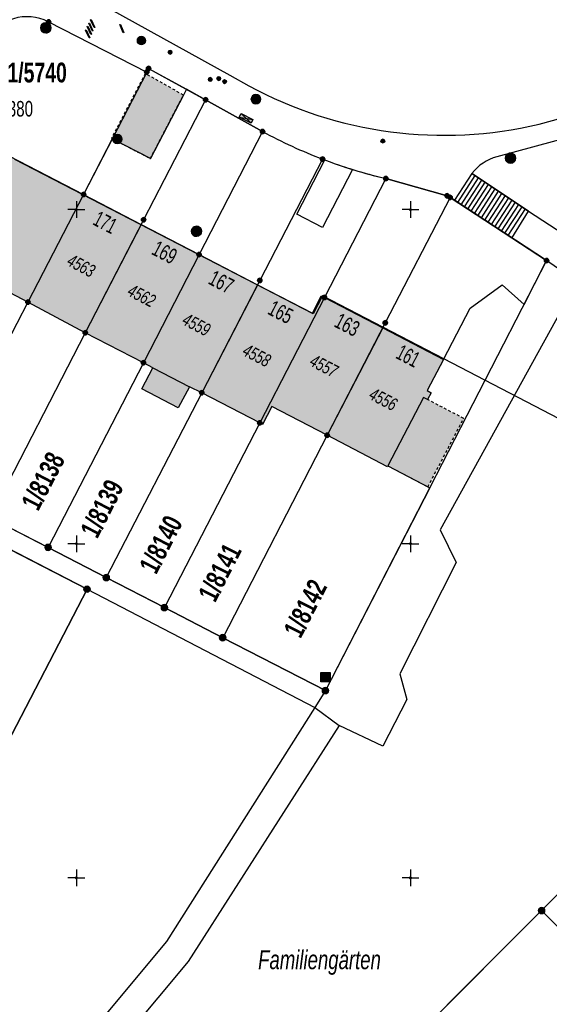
# Model space of a CAD drawing. Header units: metres. Extents: x 2695560 to 2696939, y 1260491 to 1262050.
# Tile 688 of 1005: x 2696347 to 2696386, y 1260640 to 1260714. Entities that reach past the tile are written whole.
import ezdxf

# ---------------------------------------------------------------- set-up
doc = ezdxf.new("R2010")
doc.units = ezdxf.units.M
doc.linetypes.add('AUSGEZOGEN', pattern=[0])
doc.linetypes.add('VERDECKT2_S2', pattern=[0.36, 0.2, -0.16])
for name, color, linetype in [('XR$1$AV_Flächen (EO)', 7, 'AUSGEZOGEN'), ('XR$1$AV_Gebäudeflächen (BB)', 7, 'AUSGEZOGEN'), ('XR$1$AV_Gebäudeflächen (EO)', 7, 'AUSGEZOGEN'), ('XR$1$AV_Grenzpunkte', 7, 'AUSGEZOGEN'), ('XR$1$AV_Grundstück-Nr.', 7, 'AUSGEZOGEN'), ('XR$1$AV_Haus-Nr.', 7, 'AUSGEZOGEN'), ('XR$1$AV_Höhenfixpunkt-Nr.', 7, 'AUSGEZOGEN'), ('XR$1$AV_Koordinatennetzpunkte', 7, 'AUSGEZOGEN'), ('XR$1$AV_Linien (BB)', 7, 'AUSGEZOGEN'), ('XR$1$AV_Linien (EO)', 7, 'AUSGEZOGEN'), ('XR$1$AV_Objektnamen (BB)', 7, 'AUSGEZOGEN'), ('XR$1$AV_Versicherung-Nr.', 7, 'AUSGEZOGEN'), ('XR$1$AW_LK_Schachtdeckel', 24, 'AUSGEZOGEN'), ('XR$1$EW_LK_Bauwerk', 1, 'AUSGEZOGEN'), ('XR$1$EW_LK_Bauwerk_FL_Linie_Punkt', 1, 'AUSGEZOGEN'), ('XR$1$EW_LK_Knoten', 1, 'AUSGEZOGEN'), ('XR$1$GA_LK_Rohrleitungsteil', 32, 'AUSGEZOGEN'), ('XR$1$Liegenschaftsgrenzen', 7, 'AUSGEZOGEN'), ('XR$1$PFAV', 255, 'AUSGEZOGEN'), ('XR$1$PFAW', 255, 'AUSGEZOGEN'), ('XR$1$PFEW', 255, 'AUSGEZOGEN'), ('XR$1$PFWFM', 255, 'AUSGEZOGEN'), ('XR$1$RAEW', 8, 'AUSGEZOGEN'), ('XR$1$RP_Abstandslinie', 7, 'AUSGEZOGEN'), ('XR$1$TV_LK_KNOTEN', 92, 'AUSGEZOGEN'), ('XR$1$WA_LK_Rohrleitungsteil', 171, 'AUSGEZOGEN')]:
    doc.layers.add(name, color=color, linetype=linetype)
doc.styles.add('ARIAL', font='arial.ttf')

# ---------------------------------------------------------------- blocks, each defined once
blk = doc.blocks.new('COMPLEXOBJECT_66')
at = {"layer": 'XR$1$AV_Linien (BB)', "color": 7, "linetype": 'AUSGEZOGEN', "transparency": 33554687}
blk.add_line((6399.518, 10708.889), (6381.463, 10703.948), dxfattribs=at)
blk.add_arc((6382.405, 10700.505), 3.57, 105.30401, 141.84896, dxfattribs=at)
blk = doc.blocks.new('COMPLEXOBJECT_168')
at = {"layer": 'XR$1$AV_Linien (BB)', "color": 7, "linetype": 'AUSGEZOGEN', "transparency": 33554687}
blk.add_line((6384.622, 10706.388), (6470.406, 10729.891), dxfattribs=at)
blk.add_lwpolyline([(6346.363, 10718.439), (6361.475, 10710.069), (6362.913, 10709.252)], dxfattribs=at)
blk.add_arc((6377.52, 10736.261), 30.705, 241.59506, 283.37404, dxfattribs=at)
blk = doc.blocks.new('COMPLEXOBJECT_169')
at = {"layer": 'XR$1$AV_Linien (BB)', "color": 7, "linetype": 'AUSGEZOGEN', "transparency": 33554687}
blk.add_line((6394.342, 10704.65), (6399.821, 10708.033), dxfattribs=at)
blk.add_lwpolyline([(6379.598, 10702.71), (6383.836, 10699.889), (6386.982, 10697.829)], dxfattribs=at)
for centre, radius, start, end in [((6399.533, 10708.413), 0.477, 307.20207, 91.783), ((6411.607, 10678.639), 31.22, 123.57514, 142.0715)]:
    blk.add_arc(centre, radius, start, end, dxfattribs=at)
blk = doc.blocks.new('COMPLEXOBJECT_170')
at = {"layer": 'XR$1$AV_Linien (BB)', "color": 7, "linetype": 'AUSGEZOGEN', "transparency": 33554687}
blk.add_lwpolyline([(6378.292, 10700.693), (6377.96, 10700.91), (6377.74, 10701.04), (6373.16, 10702.32)], dxfattribs=at)
blk.add_arc((6382.01, 10739.574), 38.291, 252.7785, 256.6372, dxfattribs=at)
blk = doc.blocks.new('COMPLEXOBJECT_180')
at = {"layer": 'XR$1$AV_Linien (BB)', "color": 7, "linetype": 'AUSGEZOGEN', "transparency": 33554687}
blk.add_lwpolyline([(6393.65, 10616.84), (6394.33, 10617.53), (6401.68, 10624.86), (6412.78, 10635.96), (6420.13, 10643.31), (6420.349, 10643.529)], dxfattribs=at)
for centre, radius, start, end in [((6604.06, 10405.916), 297.928, 134.92999, 137.16341), ((6602.63, 10407.18), 296.02, 137.15464, 139.22185), ((6595.829, 10413.897), 286.484, 139.35089, 140.54753), ((6604.593, 10405.146), 298.814, 140.31956, 142.27299), ((6603.192, 10408.249), 295.811, 142.58245, 145.10392), ((6603.377, 10406.706), 296.848, 144.88011, 145.85829), ((6636.682, 10383.471), 337.454, 145.76684, 146.16943)]:
    blk.add_arc(centre, radius, start, end, dxfattribs=at)
blk = doc.blocks.new('COMPLEXOBJECT_189')
at = {"layer": 'XR$1$AV_Linien (BB)', "color": 7, "linetype": 'AUSGEZOGEN', "transparency": 33554687}
for points in [[(6347.92, 10714.04), (6355.27, 10710.29), (6355.41, 10710.56), (6358.247, 10709.002)], [(6338.77, 10710.53), (6341.45, 10709.15), (6343.27, 10712.6)]]:
    blk.add_lwpolyline(points, dxfattribs=at)
blk.add_arc((6346.318, 10710.984), 3.45, 62.33825, 152.0749, dxfattribs=at)
blk = doc.blocks.new('COMPLEXOBJECT_198')
at = {"layer": 'XR$1$AV_Linien (BB)', "color": 7, "linetype": 'AUSGEZOGEN', "transparency": 33554687}
blk.add_line((6384.559, 10618.979), (6384.82, 10619.24), dxfattribs=at)
blk.add_lwpolyline([(6388.01, 10622.5), (6398.92, 10633.44), (6413.1, 10647.58), (6428.66, 10663.14)], dxfattribs=at)
blk.add_arc((6605.469, 10406.52), 306.49, 135.19546, 136.04813, dxfattribs=at)
blk = doc.blocks.new('COMPLEXOBJECT_258')
at = {"layer": 'XR$1$AV_Linien (BB)', "color": 7, "linetype": 'AUSGEZOGEN', "transparency": 33554687}
blk.add_line((6368.589, 10703.716), (6368.42, 10703.78), dxfattribs=at)
blk.add_lwpolyline([(6363.93, 10705.84), (6359.67, 10708.22), (6358.247, 10709.002)], dxfattribs=at)
blk.add_arc((6381.778, 10738.819), 37.499, 241.57771, 249.13123, dxfattribs=at)
blk = doc.blocks.new('COMPLEXOBJECT_1343')
at = {"layer": 'XR$1$Liegenschaftsgrenzen', "color": 7, "linetype": 'AUSGEZOGEN', "transparency": 33554687}
blk.add_line((6347.92, 10714.04), (6355.27, 10710.29), dxfattribs=at)
blk.add_lwpolyline([(6338.77, 10710.53), (6341.45, 10709.15), (6343.27, 10712.6)], dxfattribs=at)
blk.add_arc((6346.318, 10710.984), 3.45, 62.33825, 152.0749, dxfattribs=at)
blk = doc.blocks.new('BAV15')
at = {"layer": 'XR$1$PFAV', "transparency": 33554687}
blk.add_hatch(color=7, dxfattribs=at).paths.add_polyline_path([(0.5, 0), (0.49, 0.1), (0.46, 0.2), (0.41, 0.29), (0.34, 0.36), (0.26, 0.42), (0.17, 0.47), (0.08, 0.49), (-0.03, 0.5), (-0.13, 0.48), (-0.22, 0.45), (-0.31, 0.4), (-0.38, 0.33), (-0.44, 0.24), (-0.48, 0.15), (-0.5, 0.05), (-0.5, -0.05), (-0.48, -0.15), (-0.44, -0.24), (-0.38, -0.33), (-0.31, -0.4), (-0.22, -0.45), (-0.13, -0.48), (-0.03, -0.5), (0.08, -0.49), (0.17, -0.47), (0.26, -0.42), (0.34, -0.36), (0.41, -0.29), (0.46, -0.2), (0.49, -0.1)])
at = {"color": 7, "transparency": 33554687}
for start, end in [(90, 270), (270, 90)]:
    blk.add_arc((0, 0), 0.5, start, end, dxfattribs=at)
at = {"layer": 'XR$1$PFAV', "transparency": 33554687}
blk.add_circle((0, 0), 0.5, dxfattribs=at)
blk = doc.blocks.new('BAV2041')
at = {"color": 7, "transparency": 33554687}
for p, q in [((-0.05, 0), (-0.5, 0)), ((0, 0.5), (0, 0.05)), ((0.05, 0), (0.5, 0)), ((0, -0.05), (0, -0.5))]:
    blk.add_line(p, q, dxfattribs=at)
blk.add_circle((0, 0), 0.05, dxfattribs=at)
for start, end in [(90, 270), (270, 90)]:
    blk.add_arc((0, 0), 0.05, start, end, dxfattribs=at)
blk = doc.blocks.new('BAW2082')
at = {"layer": 'XR$1$PFAW', "transparency": 33554687}
blk.add_hatch(color=7, dxfattribs=at).paths.add_polyline_path([(0.509, -0.003), (0.499, 0.098), (0.469, 0.194), (0.42, 0.283), (0.354, 0.359), (0.274, 0.421), (0.183, 0.466), (0.085, 0.491), (-0.016, 0.496), (-0.116, 0.481), (-0.211, 0.446), (-0.297, 0.392), (-0.37, 0.323), (-0.428, 0.24), (-0.468, 0.147), (-0.488, 0.047), (-0.488, -0.054), (-0.468, -0.153), (-0.428, -0.246), (-0.37, -0.329), (-0.297, -0.398), (-0.211, -0.452), (-0.116, -0.487), (-0.016, -0.502), (0.085, -0.497), (0.183, -0.472), (0.274, -0.427), (0.354, -0.366), (0.42, -0.289), (0.469, -0.2), (0.499, -0.104)])
at = {"transparency": 33554687}
for start, end in [(91.19481, 268.80519), (268.80519, 91.19481)]:
    blk.add_arc((0.01, 0), 0.5, start, end, dxfattribs=at)
at = {"layer": 'XR$1$PFAW', "transparency": 33554687}
blk.add_circle((0.009, -0.003), 0.5, dxfattribs=at)
blk = doc.blocks.new('BAW2088')
at = {"layer": 'XR$1$PFAW', "transparency": 33554687}
blk.add_hatch(color=253, dxfattribs=at).paths.add_polyline_path([(0.51, 0), (0.5, 0.101), (0.47, 0.197), (0.421, 0.286), (0.355, 0.362), (0.275, 0.424), (0.184, 0.469), (0.086, 0.494), (-0.015, 0.499), (-0.115, 0.484), (-0.21, 0.449), (-0.296, 0.395), (-0.369, 0.326), (-0.427, 0.243), (-0.467, 0.15), (-0.487, 0.051), (-0.487, -0.051), (-0.467, -0.15), (-0.427, -0.243), (-0.369, -0.326), (-0.296, -0.395), (-0.21, -0.449), (-0.115, -0.484), (-0.015, -0.499), (0.086, -0.494), (0.184, -0.469), (0.275, -0.424), (0.355, -0.362), (0.421, -0.286), (0.47, -0.197), (0.5, -0.101)])
at = {"transparency": 33554687}
for start, end in [(91.19481, 268.80519), (268.80519, 91.19481)]:
    blk.add_arc((0.01, 0), 0.5, start, end, dxfattribs=at)
at = {"layer": 'XR$1$PFAW', "transparency": 33554687}
blk.add_circle((0.01, 0), 0.5, dxfattribs=at)
blk = doc.blocks.new('BWA2013')
at = {"true_color": 0x000000, "transparency": 33554687}
blk.add_hatch(color=18, dxfattribs=at).paths.add_polyline_path([(-0.29, -0.41), (0.35, 0.36), (0.29, 0.41), (-0.35, -0.36)])
at = {"transparency": 33554687}
blk.add_lwpolyline([(-0.29, -0.41), (-0.35, -0.36), (0.29, 0.41), (0.35, 0.36), (-0.29, -0.41)], close=True, dxfattribs=at)
blk = doc.blocks.new('BGA2013')
at = {"transparency": 33554687}
blk.add_hatch(color=36, dxfattribs=at).paths.add_polyline_path([(-0.29, -0.41), (0.35, 0.36), (0.29, 0.41), (-0.35, -0.36)])
at = {"color": 32, "transparency": 33554687}
blk.add_lwpolyline([(-0.29, -0.41), (-0.35, -0.36), (0.29, 0.41), (0.35, 0.36), (-0.29, -0.41)], close=True, dxfattribs=at)
blk = doc.blocks.new('BEW15')
at = {"layer": 'XR$1$PFEW', "transparency": 33554687}
h = blk.add_hatch(color=7, dxfattribs=at)
h.paths.add_polyline_path([(-0.5, 0), (-0.5, -0.05), (-0.49, -0.1), (-0.48, -0.15), (-0.46, -0.2), (-0.44, -0.24), (-0.41, -0.29), (-0.38, -0.33), (-0.34, -0.36), (-0.31, -0.4), (-0.26, -0.42), (-0.22, -0.45), (-0.17, -0.47), (-0.13, -0.48), (-0.08, -0.49), (-0.03, -0.5), (0.03, -0.5), (0.08, -0.49), (0.13, -0.48), (0.17, -0.47), (0.22, -0.45), (0.26, -0.42), (0.31, -0.4), (0.34, -0.36), (0.38, -0.33), (0.41, -0.29), (0.44, -0.24), (0.46, -0.2), (0.48, -0.15), (0.49, -0.1), (0.5, -0.05), (0.5, 0), (0.5, 0.05), (0.49, 0.1), (0.48, 0.15), (0.46, 0.2), (0.44, 0.24), (0.41, 0.29), (0.38, 0.33), (0.34, 0.36), (0.31, 0.4), (0.26, 0.42), (0.22, 0.45), (0.17, 0.47), (0.13, 0.48), (0.08, 0.49), (0.03, 0.5), (-0.03, 0.5), (-0.08, 0.49), (-0.13, 0.48), (-0.17, 0.47), (-0.22, 0.45), (-0.26, 0.42), (-0.31, 0.4), (-0.34, 0.36), (-0.38, 0.33), (-0.41, 0.29), (-0.44, 0.24), (-0.46, 0.2), (-0.48, 0.15), (-0.49, 0.1), (-0.5, 0.05)])
h.paths.add_polyline_path([(0.01, 0), (0.01, 0), (0.01, 0), (0.01, 0), (0.01, 0), (0.01, 0), (0.01, 0), (0.01, -0.01), (0.01, -0.01), (0.01, -0.01), (0.01, -0.01), (0.01, -0.01), (0, -0.01), (0, -0.01), (0, -0.01), (0, -0.01), (0, -0.01), (0, -0.01), (0, -0.01), (0, -0.01), (0, -0.01), (0, -0.01), (0, -0.01), (-0.01, -0.01), (-0.01, -0.01), (-0.01, -0.01), (-0.01, -0.01), (-0.01, 0), (-0.01, 0), (-0.01, 0), (-0.01, 0), (-0.01, 0), (-0.01, 0), (-0.01, 0), (-0.01, 0), (-0.01, 0), (-0.01, 0), (-0.01, 0.01), (-0.01, 0.01), (-0.01, 0.01), (-0.01, 0.01), (-0.01, 0.01), (0, 0.01), (0, 0.01), (0, 0.01), (0, 0.01), (0, 0.01), (0, 0.01), (0, 0.01), (0, 0.01), (0, 0.01), (0, 0.01), (0, 0.01), (0.01, 0.01), (0.01, 0.01), (0.01, 0.01), (0.01, 0.01), (0.01, 0.01), (0.01, 0.01), (0.01, 0), (0.01, 0), (0.01, 0)], flags=16)
at = {"color": 1, "transparency": 33554687}
for start, end in [(0, 180), (180, 0)]:
    blk.add_arc((0, 0), 0.5, start, end, dxfattribs=at)
at = {"layer": 'XR$1$PFEW', "transparency": 33554687}
blk.add_circle((0, 0), 0.5, dxfattribs=at)
blk = doc.blocks.new('BEWLP2597')
at = {"layer": 'XR$1$PFEW', "transparency": 33554687}
blk.add_hatch(color=7, dxfattribs=at).paths.add_polyline_path([(-0.5, 0), (-0.5, -0.05), (-0.49, -0.1), (-0.48, -0.15), (-0.46, -0.2), (-0.44, -0.24), (-0.41, -0.29), (-0.38, -0.33), (-0.34, -0.36), (-0.31, -0.4), (-0.26, -0.42), (-0.22, -0.45), (-0.17, -0.47), (-0.13, -0.48), (-0.08, -0.49), (-0.03, -0.5), (0.03, -0.5), (0.08, -0.49), (0.13, -0.48), (0.17, -0.47), (0.22, -0.45), (0.26, -0.42), (0.31, -0.4), (0.34, -0.36), (0.38, -0.33), (0.41, -0.29), (0.44, -0.24), (0.46, -0.2), (0.48, -0.15), (0.49, -0.1), (0.5, -0.05), (0.5, 0), (0.5, 0.05), (0.49, 0.1), (0.48, 0.15), (0.46, 0.2), (0.44, 0.24), (0.41, 0.29), (0.38, 0.33), (0.34, 0.36), (0.31, 0.4), (0.26, 0.42), (0.22, 0.45), (0.17, 0.47), (0.13, 0.48), (0.08, 0.49), (0.03, 0.5), (-0.03, 0.5), (-0.08, 0.49), (-0.13, 0.48), (-0.17, 0.47), (-0.22, 0.45), (-0.26, 0.42), (-0.31, 0.4), (-0.34, 0.36), (-0.38, 0.33), (-0.41, 0.29), (-0.44, 0.24), (-0.46, 0.2), (-0.48, 0.15), (-0.49, 0.1), (-0.5, 0.05)])
at = {"color": 1, "transparency": 33554687}
for start, end in [(90, 180), (0, 90), (180, 270), (270, 0)]:
    blk.add_arc((0, 0), 0.5, start, end, dxfattribs=at)
at = {"layer": 'XR$1$PFEW', "transparency": 33554687}
blk.add_circle((0, 0), 0.5, dxfattribs=at)
blk = doc.blocks.new('BEWLP2574')
at = {"layer": 'XR$1$PFEW', "transparency": 33554687}
blk.add_hatch(color=7, dxfattribs=at).paths.add_polyline_path([(-0.5, 0), (-0.5, -0.05), (-0.49, -0.1), (-0.48, -0.15), (-0.46, -0.2), (-0.44, -0.24), (-0.41, -0.29), (-0.38, -0.33), (-0.34, -0.36), (-0.31, -0.4), (-0.26, -0.42), (-0.22, -0.45), (-0.17, -0.47), (-0.13, -0.48), (-0.08, -0.49), (-0.03, -0.5), (0.03, -0.5), (0.08, -0.49), (0.13, -0.48), (0.17, -0.47), (0.22, -0.45), (0.26, -0.42), (0.31, -0.4), (0.34, -0.36), (0.38, -0.33), (0.41, -0.29), (0.44, -0.24), (0.46, -0.2), (0.48, -0.15), (0.49, -0.1), (0.5, -0.05), (0.5, 0), (0.5, 0.05), (0.49, 0.1), (0.48, 0.15), (0.46, 0.2), (0.44, 0.24), (0.41, 0.29), (0.38, 0.33), (0.34, 0.36), (0.31, 0.39), (0.26, 0.42), (0.22, 0.45), (0.17, 0.47), (0.13, 0.48), (0.08, 0.49), (0.03, 0.5), (-0.03, 0.5), (-0.08, 0.49), (-0.13, 0.48), (-0.17, 0.47), (-0.22, 0.45), (-0.26, 0.42), (-0.31, 0.39), (-0.34, 0.36), (-0.38, 0.33), (-0.41, 0.29), (-0.44, 0.24), (-0.46, 0.2), (-0.48, 0.15), (-0.49, 0.1), (-0.5, 0.05)])
at = {"color": 1, "transparency": 33554687}
for start, end in [(90, 180), (0, 90), (180, 270), (270, 0)]:
    blk.add_arc((0, 0), 0.5, start, end, dxfattribs=at)
at = {"layer": 'XR$1$PFEW', "transparency": 33554687}
blk.add_circle((0, 0), 0.5, dxfattribs=at)
blk = doc.blocks.new('BEWLP2549_S')
at = {"layer": 'XR$1$PFEW', "transparency": 33554687}
blk.add_hatch(color=7, dxfattribs=at).paths.add_polyline_path([(0.5, 0), (0.49, 0.101), (0.459, 0.197), (0.41, 0.286), (0.344, 0.362), (0.264, 0.424), (0.174, 0.469), (0.076, 0.494), (-0.025, 0.499), (-0.125, 0.484), (-0.22, 0.449), (-0.306, 0.395), (-0.379, 0.326), (-0.437, 0.243), (-0.477, 0.15), (-0.497, 0.051), (-0.497, -0.051), (-0.477, -0.15), (-0.437, -0.243), (-0.379, -0.326), (-0.306, -0.395), (-0.22, -0.449), (-0.125, -0.484), (-0.025, -0.499), (0.076, -0.494), (0.174, -0.469), (0.264, -0.424), (0.344, -0.362), (0.41, -0.286), (0.459, -0.197), (0.49, -0.101)])
at = {"color": 1, "transparency": 33554687}
for p, q in [((0.354, -0.354), (-0.354, 0.354)), ((-0.354, -0.354), (0.354, 0.354))]:
    blk.add_line(p, q, dxfattribs=at)
for start, end in [(91.38095, 268.61905), (268.61905, 91.38095)]:
    blk.add_arc((0, 0), 0.5, start, end, dxfattribs=at)
at = {"layer": 'XR$1$PFEW', "transparency": 33554687}
blk.add_circle((0, 0), 0.5, dxfattribs=at)
blk = doc.blocks.new('BWEW2052')
at = {"layer": 'XR$1$PFEW', "transparency": 33554687}
blk.add_hatch(color=7, dxfattribs=at).paths.add_polyline_path([(0.95, -0.2855), (0.95, 0.2855), (-0.95, 0.2855), (-0.95, -0.2855)])
at = {"color": 1, "transparency": 33554687}
for p, q in [((0.95, -0.2855), (-0.95, 0.2855)), ((-0.95, -0.2855), (0.95, 0.2855))]:
    blk.add_line(p, q, dxfattribs=at)
blk.add_lwpolyline([(0.95, -0.2855), (-0.95, -0.2855), (-0.95, 0.2855), (0.95, 0.2855), (0.95, -0.2855)], close=True, dxfattribs=at)
at = {"layer": 'XR$1$PFEW', "transparency": 33554687}
for p, q in [((-0.95, -0.2855), (-0.95, 0.2855)), ((-0.95, 0.2855), (0.95, 0.2855)), ((0.95, 0.2855), (0.95, -0.2855)), ((0.95, -0.2855), (-0.95, -0.2855))]:
    blk.add_line(p, q, dxfattribs=at)
blk = doc.blocks.new('BEW957')
at = {"layer": 'XR$1$RAEW', "transparency": 33554687}
blk.add_hatch(color=1, dxfattribs=at).paths.add_polyline_path([(-0.5, 0), (-0.5, -0.05), (-0.49, -0.1), (-0.48, -0.15), (-0.46, -0.2), (-0.44, -0.24), (-0.41, -0.29), (-0.38, -0.33), (-0.34, -0.36), (-0.31, -0.4), (-0.26, -0.42), (-0.22, -0.45), (-0.17, -0.47), (-0.13, -0.48), (-0.08, -0.49), (-0.03, -0.5), (0.03, -0.5), (0.08, -0.49), (0.13, -0.48), (0.17, -0.47), (0.22, -0.45), (0.26, -0.42), (0.31, -0.4), (0.34, -0.36), (0.38, -0.33), (0.41, -0.29), (0.44, -0.24), (0.46, -0.2), (0.48, -0.15), (0.49, -0.1), (0.5, -0.05), (0.5, 0), (0.5, 0.05), (0.49, 0.1), (0.48, 0.15), (0.46, 0.2), (0.44, 0.24), (0.41, 0.29), (0.38, 0.33), (0.34, 0.36), (0.31, 0.4), (0.26, 0.42), (0.22, 0.45), (0.17, 0.47), (0.13, 0.48), (0.08, 0.49), (0.03, 0.5), (-0.03, 0.5), (-0.08, 0.49), (-0.13, 0.48), (-0.17, 0.47), (-0.22, 0.45), (-0.26, 0.42), (-0.31, 0.4), (-0.34, 0.36), (-0.38, 0.33), (-0.41, 0.29), (-0.44, 0.24), (-0.46, 0.2), (-0.48, 0.15), (-0.49, 0.1), (-0.5, 0.05)])
at = {"color": 1, "transparency": 33554687}
for start, end in [(90, 180), (180, 270), (0, 90), (270, 0)]:
    blk.add_arc((0, 0), 0.5, start, end, dxfattribs=at)
at = {"layer": 'XR$1$RAEW', "color": 1, "transparency": 33554687}
blk.add_circle((0, 0), 0.5, dxfattribs=at)
blk = doc.blocks.new('BTV1')
at = {"layer": 'XR$1$PFWFM', "transparency": 33554687}
blk.add_hatch(color=7, dxfattribs=at).paths.add_polyline_path([(-0.5, 0.5), (-0.5, -0.5), (0.5, -0.5), (0.5, 0.5)])
at = {"color": 92, "transparency": 33554687}
for p, q in [((-0.22, 0.32), (-0.22, -0.3)), ((-0.21, -0.05), (0.23, 0.31)), ((-0.16, 0), (0.19, -0.28))]:
    blk.add_line(p, q, dxfattribs=at)
blk.add_polyline3d([(-0.5, 0.5, 0.99), (0.5, 0.5, 0.99), (0.5, -0.5, 0.99), (-0.5, -0.5, 0.99)], close=True, dxfattribs=at)

msp = doc.modelspace()

# ---------------------------------------------------------------- hatches: boundary and pattern name
at = {"layer": 'XR$1$AV_Gebäudeflächen (BB)', "true_color": 0xd2d2d2, "transparency": 33554687}
for points in [[(2696347.346, 1260692.893), (2696351.51, 1260700.95), (2696341.083, 1260706.314), (2696336.91, 1260698.254), (2696337.05, 1260698.182), (2696335.406, 1260695.008), (2696342.588, 1260691.294), (2696344.246, 1260694.497)], [(2696351.51, 1260700.95), (2696347.346, 1260692.893), (2696351.639, 1260690.596), (2696355.824, 1260698.702)], [(2696355.824, 1260698.702), (2696351.639, 1260690.596), (2696355.984, 1260688.352), (2696360.156, 1260696.446)], [(2696364.529, 1260694.184), (2696360.156, 1260696.446), (2696355.984, 1260688.352), (2696356.697, 1260687.98), (2696355.867, 1260686.389), (2696358.595, 1260684.966), (2696359.425, 1260686.558), (2696360.353, 1260686.103)], [(2696364.529, 1260694.184), (2696360.353, 1260686.103), (2696364.693, 1260683.848), (2696369.538, 1260693.235), (2696369.3, 1260693.358), (2696368.629, 1260692.062)], [(2696373.895, 1260690.97), (2696369.538, 1260693.235), (2696364.693, 1260683.848), (2696364.905, 1260683.737), (2696365.603, 1260685.076), (2696369.738, 1260682.92)], [(2696373.895, 1260690.97), (2696369.738, 1260682.92), (2696374.248, 1260680.573), (2696374.285, 1260680.643), (2696376.956, 1260685.751), (2696377.258, 1260685.594), (2696377.528, 1260686.11), (2696377.226, 1260686.268), (2696378.448, 1260688.603)]]:
    msp.add_hatch(color=254, dxfattribs=at).paths.add_polyline_path(points)
at = {"layer": 'XR$1$AV_Gebäudeflächen (EO)', "true_color": 0xebebeb, "transparency": 33554687}
for points in [[(2696353.603, 1260705.14), (2696356.507, 1260703.628), (2696358.979, 1260708.378), (2696356.13, 1260709.995), (2696353.801, 1260705.52)], [(2696374.285, 1260680.643), (2696377.28, 1260679.076), (2696379.952, 1260684.185), (2696377.258, 1260685.594), (2696376.956, 1260685.751)]]:
    msp.add_hatch(color=7, dxfattribs=at).paths.add_polyline_path(points)

# ---------------------------------------------------------------- linework, layer by layer
at = {"layer": 'XR$1$AV_Flächen (EO)', "color": 7, "linetype": 'AUSGEZOGEN', "transparency": 33554687}
msp.add_line((2696374.285, 1260680.643), (2696377.28, 1260679.076), dxfattribs=at)
at = {"layer": 'XR$1$AV_Flächen (EO)', "color": 7, "linetype": 'VERDECKT2_S2', "transparency": 33554687}
msp.add_lwpolyline([(2696353.603, 1260705.14), (2696356.507, 1260703.628), (2696358.979, 1260708.378), (2696356.13, 1260709.995), (2696353.801, 1260705.52), (2696353.603, 1260705.14)], close=True, dxfattribs=at)
at = {"layer": 'XR$1$AV_Flächen (EO)', "color": 7, "linetype": 'AUSGEZOGEN', "transparency": 33554687}
msp.add_lwpolyline([(2696377.258, 1260685.594), (2696376.956, 1260685.751), (2696374.285, 1260680.643)], dxfattribs=at)
at = {"layer": 'XR$1$AV_Flächen (EO)', "color": 7, "linetype": 'VERDECKT2_S2', "transparency": 33554687}
msp.add_lwpolyline([(2696377.28, 1260679.076), (2696379.952, 1260684.185), (2696377.258, 1260685.594)], dxfattribs=at)
at = {"layer": 'XR$1$AV_Linien (BB)', "color": 7, "linetype": 'AUSGEZOGEN', "transparency": 33554687}
for p, q in [((2696380.568, 1260702.52), (2696379.262, 1260700.503)), ((2696351.51, 1260700.95), (2696347.346, 1260692.893)), ((2696351.51, 1260700.95), (2696355.824, 1260698.702)), ((2696386.16, 1260695.99), (2696379.262, 1260700.503)), ((2696355.824, 1260698.702), (2696351.639, 1260690.596)), ((2696355.824, 1260698.702), (2696360.156, 1260696.446)), ((2696360.156, 1260696.446), (2696355.984, 1260688.352)), ((2696360.156, 1260696.446), (2696364.529, 1260694.184)), ((2696388.43, 1260694.39), (2696386.16, 1260695.99)), ((2696364.529, 1260694.184), (2696360.353, 1260686.103)), ((2696351.639, 1260690.596), (2696347.346, 1260692.893)), ((2696369.538, 1260693.235), (2696364.693, 1260683.848)), ((2696369.538, 1260693.235), (2696373.895, 1260690.97)), ((2696355.984, 1260688.352), (2696351.639, 1260690.596)), ((2696373.895, 1260690.97), (2696369.738, 1260682.92)), ((2696373.895, 1260690.97), (2696378.448, 1260688.603)), ((2696364.693, 1260683.848), (2696360.353, 1260686.103)), ((2696351.77, 1260671.41), (2696326.34, 1260684.5)), ((2696351.77, 1260671.41), (2696368.805, 1260662.547)), ((2696369.61, 1260663.82), (2696368.805, 1260662.547)), ((2696368.805, 1260662.547), (2696370.631, 1260661.206))]:
    msp.add_line(p, q, dxfattribs=at)
for points in [[(2696359.217, 1260708.812), (2696358.979, 1260708.378), (2696356.507, 1260703.628), (2696353.66, 1260705.11), (2696351.51, 1260700.95)], [(2696335.406, 1260695.008), (2696337.05, 1260698.182), (2696336.91, 1260698.254), (2696341.083, 1260706.314), (2696351.51, 1260700.95)], [(2696371.643, 1260702.81), (2696369.397, 1260698.465), (2696367.461, 1260699.466), (2696369.559, 1260703.526)], [(2696378.448, 1260688.603), (2696380.438, 1260692.434), (2696382.84, 1260694.189), (2696384.486, 1260692.712), (2696386.16, 1260695.99)], [(2696347.346, 1260692.893), (2696344.246, 1260694.497), (2696342.588, 1260691.294)], [(2696364.529, 1260694.184), (2696368.629, 1260692.062), (2696369.3, 1260693.358), (2696369.538, 1260693.235)], [(2696388.43, 1260694.39), (2696378.187, 1260675.856), (2696379.392, 1260673.412), (2696375.187, 1260665.073), (2696375.689, 1260663.155), (2696373.912, 1260659.665), (2696370.631, 1260661.206)], [(2696360.353, 1260686.103), (2696359.425, 1260686.558), (2696358.595, 1260684.966), (2696355.867, 1260686.389), (2696356.697, 1260687.98), (2696355.984, 1260688.352)], [(2696378.448, 1260688.603), (2696377.226, 1260686.268), (2696377.528, 1260686.11), (2696377.258, 1260685.594), (2696376.956, 1260685.751), (2696374.285, 1260680.643)], [(2696327.03, 1260685.83), (2696340.15, 1260679.02), (2696344.5, 1260676.77), (2696348.86, 1260674.53), (2696353.21, 1260672.28), (2696357.56, 1260670.03), (2696361.92, 1260667.78), (2696369.61, 1260663.82)], [(2696369.738, 1260682.92), (2696365.603, 1260685.076), (2696364.905, 1260683.737), (2696364.693, 1260683.848)], [(2696374.285, 1260680.643), (2696374.248, 1260680.573), (2696369.738, 1260682.92)], [(2696374.285, 1260680.643), (2696377.421, 1260679.003), (2696369.61, 1260663.82)], [(2696315.207, 1260569.298), (2696326.81, 1260584.73), (2696341.03, 1260602.57), (2696356.32, 1260617.87), (2696371.64, 1260633.2), (2696385.78, 1260647.36), (2696399.92, 1260661.51), (2696413.82, 1260675.43)], [(2696330.15, 1260631.74), (2696332.73, 1260634.7), (2696351.77, 1260671.41)], [(2696368.805, 1260662.547), (2696357.725, 1260645.039), (2696333.218, 1260615.694), (2696300.921, 1260576.895), (2696300.853, 1260576.799)], [(2696370.631, 1260661.206), (2696359.347, 1260643.555), (2696334.845, 1260614.253), (2696303.032, 1260575.794), (2696302.962, 1260575.697)]]:
    msp.add_lwpolyline(points, dxfattribs=at)
msp.add_arc((2696383.072, 1260739.467), 38.397, 249.39452, 252.6831, dxfattribs=at)
at = {"layer": 'XR$1$AV_Linien (EO)', "color": 7, "linetype": 'AUSGEZOGEN', "transparency": 33554687}
for p, q in [((2696379.514, 1260700.338), (2696380.818, 1260702.353)), ((2696379.765, 1260700.173), (2696381.068, 1260702.187)), ((2696380.017, 1260700.009), (2696381.319, 1260702.02)), ((2696380.268, 1260699.844), (2696381.569, 1260701.854)), ((2696380.52, 1260699.68), (2696381.819, 1260701.687)), ((2696380.772, 1260699.515), (2696382.07, 1260701.52)), ((2696381.023, 1260699.351), (2696382.32, 1260701.354)), ((2696381.275, 1260699.186), (2696382.57, 1260701.187)), ((2696381.526, 1260699.021), (2696382.82, 1260701.021)), ((2696381.778, 1260698.857), (2696383.071, 1260700.854)), ((2696382.029, 1260698.692), (2696383.321, 1260700.688)), ((2696382.281, 1260698.528), (2696383.571, 1260700.521)), ((2696382.532, 1260698.363), (2696383.821, 1260700.354)), ((2696382.784, 1260698.199), (2696384.072, 1260700.188)), ((2696383.036, 1260698.034), (2696384.322, 1260700.021)), ((2696383.287, 1260697.869), (2696384.572, 1260699.855)), ((2696356.697, 1260687.98), (2696359.425, 1260686.558))]:
    msp.add_line(p, q, dxfattribs=at)
msp.add_lwpolyline([(2696383.545, 1260697.664), (2696384.806, 1260699.699), (2696380.568, 1260702.52), (2696379.269, 1260700.513)], dxfattribs=at)
at = {"layer": 'XR$1$Liegenschaftsgrenzen', "color": 7, "linetype": 'AUSGEZOGEN', "transparency": 33554687}
for p, q in [((2696360.64, 1260708.03), (2696364.9, 1260705.65)), ((2696378.93, 1260700.72), (2696386.16, 1260695.99)), ((2696388.43, 1260694.39), (2696386.16, 1260695.99)), ((2696348.86, 1260674.53), (2696344.5, 1260676.77)), ((2696353.21, 1260672.28), (2696348.86, 1260674.53)), ((2696357.56, 1260670.03), (2696353.21, 1260672.28)), ((2696361.92, 1260667.78), (2696357.56, 1260670.03)), ((2696385.78, 1260647.36), (2696399.92, 1260661.51)), ((2696371.64, 1260633.2), (2696385.78, 1260647.36)), ((2696385.78, 1260647.36), (2696399.89, 1260633.25))]:
    msp.add_line(p, q, dxfattribs=at)
for points in [[(2696356.24, 1260710.1), (2696356.38, 1260710.37), (2696360.64, 1260708.03)], [(2696356.24, 1260710.1), (2696351.51, 1260700.95), (2696347.346, 1260692.893), (2696345.69, 1260689.69)], [(2696360.64, 1260708.03), (2696356.002, 1260699.047), (2696351.639, 1260690.596), (2696344.5, 1260676.77)], [(2696364.9, 1260705.65), (2696360.156, 1260696.446), (2696355.984, 1260688.352), (2696348.86, 1260674.53)], [(2696369.39, 1260703.59), (2696364.698, 1260694.511), (2696360.353, 1260686.103), (2696353.21, 1260672.28)], [(2696374.13, 1260702.13), (2696369.538, 1260693.235), (2696364.693, 1260683.848), (2696357.56, 1260670.03)], [(2696374.13, 1260702.13), (2696378.71, 1260700.85), (2696378.93, 1260700.72)], [(2696378.93, 1260700.72), (2696374.085, 1260691.337), (2696369.738, 1260682.92), (2696361.92, 1260667.78)], [(2696386.16, 1260695.99), (2696369.61, 1260663.82), (2696361.92, 1260667.78)], [(2696326.34, 1260684.5), (2696351.77, 1260671.41), (2696332.73, 1260634.7), (2696330.15, 1260631.74)]]:
    msp.add_lwpolyline(points, dxfattribs=at)
for centre, radius, start, end in [((2696382.748, 1260738.629), 37.499, 241.57771, 249.13123), ((2696382.839, 1260738.83), 37.719, 249.11062, 256.64995)]:
    msp.add_arc(centre, radius, start, end, dxfattribs=at)
at = {"layer": 'XR$1$RP_Abstandslinie', "color": 7, "linetype": 'AUSGEZOGEN', "transparency": 33554687}
for points in [[(2696378.46, 1260688.64), (2696369.38, 1260693.35), (2696368.68, 1260692), (2696346.37, 1260703.57)], [(2696394.99, 1260683.24), (2696393.288, 1260680.948), (2696378.46, 1260688.64)]]:
    msp.add_lwpolyline(points, dxfattribs=at)

# ---------------------------------------------------------------- block references
at = {"layer": 'XR$1$AV_Grenzpunkte', "color": 7, "linetype": 'AUSGEZOGEN', "lineweight": -3, "transparency": 33554687}
for p, xscale, yscale in [((2696348.89, 1260713.85), 0.3249999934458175, 0.3249999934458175), ((2696356.38, 1260710.37), 0.3249999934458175, 0.3249999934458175), ((2696356.24, 1260710.1), 0.3249999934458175, 0.3249999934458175), ((2696360.64, 1260708.03), 0.3249999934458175, 0.3249999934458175), ((2696364.9, 1260705.65), 0.3249999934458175, 0.3249999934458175), ((2696369.39, 1260703.59), 0.3249999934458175, 0.3249999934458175), ((2696374.13, 1260702.13), 0.3249999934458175, 0.3249999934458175), ((2696351.51, 1260700.95), 0.3249999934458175, 0.3249999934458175), ((2696378.71, 1260700.85), 0.3249999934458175, 0.3249999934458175), ((2696378.93, 1260700.72), 0.3249999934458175, 0.3249999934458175), ((2696356.002, 1260699.047), 0.3249999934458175, 0.3249999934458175), ((2696360.156, 1260696.446), 0.3249999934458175, 0.3249999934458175), ((2696386.16, 1260695.99), 0.3249999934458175, 0.3249999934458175), ((2696364.698, 1260694.511), 0.3249999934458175, 0.3249999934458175), ((2696369.538, 1260693.235), 0.3249999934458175, 0.3249999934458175), ((2696347.346, 1260692.893), 0.3249999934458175, 0.3249999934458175), ((2696374.085, 1260691.337), 0.3249999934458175, 0.3249999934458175), ((2696351.639, 1260690.596), 0.3249999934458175, 0.3249999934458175), ((2696355.984, 1260688.352), 0.3249999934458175, 0.3249999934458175), ((2696360.353, 1260686.103), 0.3249999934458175, 0.3249999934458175), ((2696364.693, 1260683.848), 0.3249999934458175, 0.3249999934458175), ((2696369.738, 1260682.92), 0.3249999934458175, 0.3249999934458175), ((2696348.86, 1260674.53), 0.4549999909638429, 0.4549999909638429), ((2696353.21, 1260672.28), 0.4549999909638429, 0.4549999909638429), ((2696351.77, 1260671.41), 0.4549999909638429, 0.4549999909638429), ((2696357.56, 1260670.03), 0.4549999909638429, 0.4549999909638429), ((2696361.92, 1260667.78), 0.4549999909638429, 0.4549999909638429), ((2696369.61, 1260663.82), 0.4549999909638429, 0.4549999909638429), ((2696385.78, 1260647.36), 0.4549999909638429, 0.4549999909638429)]:
    msp.add_blockref('BAV15', p, dxfattribs=dict(at, xscale=xscale, yscale=yscale))
at = {"layer": 'XR$1$AV_Koordinatennetzpunkte', "color": 7, "linetype": 'AUSGEZOGEN', "lineweight": -3, "transparency": 33554687, "xscale": 1.25, "yscale": 1.25}
for p in [(2696350.97, 1260699.81), (2696375.97, 1260699.81), (2696350.97, 1260674.81), (2696375.97, 1260674.81), (2696350.97, 1260649.81), (2696375.97, 1260649.81)]:
    msp.add_blockref('BAV2041', p, dxfattribs=at)
at = {"layer": 'XR$1$AV_Linien (BB)', "color": 7, "linetype": 'AUSGEZOGEN', "lineweight": -3, "transparency": 33554687}
for name in ['COMPLEXOBJECT_168', 'COMPLEXOBJECT_189', 'COMPLEXOBJECT_258', 'COMPLEXOBJECT_169', 'COMPLEXOBJECT_66', 'COMPLEXOBJECT_170', 'COMPLEXOBJECT_198', 'COMPLEXOBJECT_180']:
    msp.add_blockref(name, (2690000.97, 1249999.81), dxfattribs=at)
at = {"layer": 'XR$1$AW_LK_Schachtdeckel', "color": 24, "linetype": 'AUSGEZOGEN', "lineweight": -3, "transparency": 33554687, "xscale": 0.7578193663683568, "yscale": 0.7578193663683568}
msp.add_blockref('BAW2088', (2696348.685, 1260713.409), dxfattribs=at)
at = {"layer": 'XR$1$AW_LK_Schachtdeckel', "color": 24, "linetype": 'AUSGEZOGEN', "lineweight": -3, "transparency": 33554687, "xscale": 0.7499999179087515, "yscale": 0.7499999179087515, "rotation": 71.436859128}
msp.add_blockref('BAW2082', (2696359.96, 1260698.18), dxfattribs=at)
at = {"layer": 'XR$1$EW_LK_Bauwerk', "color": 1, "linetype": 'AUSGEZOGEN', "lineweight": -3, "transparency": 33554687}
for name, p, xscale, yscale in [('BEWLP2574', (2696364.406, 1260708.074), 0.6874999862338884, 0.6874999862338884), ('BEWLP2597', (2696354.036, 1260705.084), 0.6749999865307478, 0.6749999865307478)]:
    msp.add_blockref(name, p, dxfattribs=dict(at, xscale=xscale, yscale=yscale))
at = {"layer": 'XR$1$EW_LK_Bauwerk_FL_Linie_Punkt', "color": 1, "linetype": 'AUSGEZOGEN', "lineweight": -3, "transparency": 33554687, "xscale": 0.5999999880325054, "yscale": 0.5999999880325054}
msp.add_blockref('BEW15', (2696355.834, 1260712.454), dxfattribs=at)
at = {"layer": 'XR$1$EW_LK_Knoten', "color": 1, "linetype": 'AUSGEZOGEN', "lineweight": -3, "transparency": 33554687, "xscale": 0.2749999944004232, "yscale": 0.2749999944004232}
for p in [(2696357.988, 1260711.587), (2696360.989, 1260709.547), (2696361.626, 1260709.618), (2696362.067, 1260709.382), (2696373.903, 1260704.942)]:
    msp.add_blockref('BEW957', p, dxfattribs=at)
at = {"layer": 'XR$1$EW_LK_Knoten', "color": 1, "linetype": 'AUSGEZOGEN', "lineweight": -3, "transparency": 33554687}
for name, p, xscale, yscale, rotation in [('BWEW2052', (2696363.675, 1260706.639), 0.5250000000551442, 0.5250000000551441, 332.6985), ('BEWLP2549_S', (2696383.457, 1260703.663), 0.7499999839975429, 0.749999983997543, 46.23569999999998)]:
    msp.add_blockref(name, p, dxfattribs=dict(at, xscale=xscale, yscale=yscale, rotation=rotation))
at = {"layer": 'XR$1$GA_LK_Rohrleitungsteil', "color": 32, "linetype": 'AUSGEZOGEN', "lineweight": -3, "transparency": 33554687, "yscale": 0.6499999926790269}
for p, xscale, rotation in [((2696352.189, 1260713.73), 0.6499999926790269, 244.1835), ((2696351.812, 1260712.957), 0.6499999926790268, 244.0124999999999), ((2696351.944, 1260713.227), 0.6499999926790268, 244.0124999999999), ((2696352.058, 1260713.46), 0.6499999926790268, 244.0124999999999)]:
    msp.add_blockref('BGA2013', p, dxfattribs=dict(at, xscale=xscale, rotation=rotation))
at = {"layer": 'XR$1$Liegenschaftsgrenzen', "color": 7, "linetype": 'AUSGEZOGEN', "lineweight": -3, "transparency": 33554687}
msp.add_blockref('COMPLEXOBJECT_1343', (2690000.97, 1249999.81), dxfattribs=at)
at = {"layer": 'XR$1$TV_LK_KNOTEN', "color": 92, "linetype": 'AUSGEZOGEN', "lineweight": -3, "transparency": 33554687, "xscale": 0.7000000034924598, "yscale": 0.7000000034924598}
msp.add_blockref('BTV1', (2696369.619, 1260664.836), dxfattribs=at)
at = {"layer": 'XR$1$WA_LK_Rohrleitungsteil', "color": 171, "linetype": 'AUSGEZOGEN', "lineweight": -3, "transparency": 33554687, "xscale": 0.6499999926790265, "yscale": 0.6499999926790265, "rotation": 240.58454895}
msp.add_blockref('BWA2013', (2696354.375, 1260713.353), dxfattribs=at)

# ---------------------------------------------------------------- texts
at = {"layer": 'XR$1$AV_Grundstück-Nr.', "color": 7, "transparency": 33554687, "insert": (2696348.036, 1260710.042), "char_height": 1.48491, "width": 4.98214, "attachment_point": 5, "style": 'ARIAL'}
msp.add_mtext('\\A1;{\\fArial|i0|b1;\\H1.484908;\\W0.700000;\\C7;1/5740}\\P', dxfattribs=at)
at = {"layer": 'XR$1$AV_Grundstück-Nr.', "color": 7, "transparency": 33554687, "char_height": 1.48491, "attachment_point": 5, "style": 'ARIAL'}
for s, insert, width, rotation in [('\\A1;{\\fArial|i0|b1;\\H1.484908;\\W0.700000;\\C7;1/8138}\\P', (2696348.496, 1260679.49), 4.97324, 62.4456), ('\\A1;{\\fArial|i0|b1;\\H1.484908;\\W0.700000;\\C7;1/8139}\\P', (2696352.902, 1260677.43), 4.97324, 62.8974), ('\\A1;{\\fArial|i0|b1;\\H1.484908;\\W0.700000;\\C7;1/8140}\\P', (2696357.314, 1260674.75), 4.97324, 62.7426), ('\\A1;{\\fArial|i0|b1;\\H1.484908;\\W0.700000;\\C7;1/8141}\\P', (2696361.72, 1260672.655), 4.96465, 62.9154), ('\\A1;{\\fArial|i0|b1;\\H1.484908;\\W0.700000;\\C7;1/8142}\\P', (2696368.12, 1260669.964), 4.97324, 62.7759)]:
    msp.add_mtext(s, dxfattribs=dict(at, insert=insert, width=width, rotation=rotation))
at = {"layer": 'XR$1$AV_Haus-Nr.', "color": 7, "transparency": 33554687, "char_height": 1.1621, "attachment_point": 2, "style": 'ARIAL'}
for s, insert, width, rotation in [('\\W0.62;171', (2696353.406, 1260699.369), 2.16334, 332.4897), ('\\W0.66;169', (2696357.847, 1260697.128), 2.24073, 332.4897), ('\\W0.66;167', (2696362.089, 1260694.918), 2.24073, 332.64), ('\\W0.66;165', (2696366.53, 1260692.659), 2.24073, 332.64), ('\\W0.66;163', (2696371.509, 1260691.713), 2.24073, 332.5329), ('\\W0.62;161', (2696376.068, 1260689.38), 2.16334, 332.5329)]:
    msp.add_mtext(s, dxfattribs=dict(at, insert=insert, width=width, rotation=rotation))
at = {"layer": 'XR$1$AV_Höhenfixpunkt-Nr.', "color": 7, "transparency": 33554687, "insert": (2696342.676, 1260706.759), "char_height": 1.1621, "width": 5.50735, "attachment_point": 7, "style": 'ARIAL'}
msp.add_mtext('\\W0.70;25207380', dxfattribs=at)
at = {"layer": 'XR$1$AV_Objektnamen (BB)', "color": 7, "transparency": 33554687, "insert": (2696369.165, 1260643.473), "char_height": 1.42035, "width": 9.74649, "attachment_point": 5, "style": 'ARIAL'}
msp.add_mtext('\\A1;{\\fArial|i1|b0;\\H1.420348;\\W0.700000;\\C7;Familiengärten}\\P', dxfattribs=at)
at = {"layer": 'XR$1$AV_Versicherung-Nr.', "color": 7, "transparency": 33554687, "char_height": 0.96842, "width": 2.46457, "attachment_point": 5, "style": 'ARIAL'}
for s, insert, rotation in [('\\A1;{\\fArial|i1|b0;\\H0.968418;\\W0.700000;\\C7;4563}\\P', (2696351.334, 1260695.618), 331.8516), ('\\A1;{\\fArial|i1|b0;\\H0.968418;\\W0.700000;\\C7;4562}\\P', (2696355.86, 1260693.369), 332.6868), ('\\A1;{\\fArial|i1|b0;\\H0.968418;\\W0.700000;\\C7;4559}\\P', (2696359.959, 1260691.205), 332.4627), ('\\A1;{\\fArial|i1|b0;\\H0.968418;\\W0.700000;\\C7;4558}\\P', (2696364.472, 1260688.902), 332.5428), ('\\A1;{\\fArial|i1|b0;\\H0.968418;\\W0.700000;\\C7;4557}\\P', (2696369.492, 1260688.116), 332.4618), ('\\A1;{\\fArial|i1|b0;\\H0.968418;\\W0.700000;\\C7;4556}\\P', (2696373.933, 1260685.621), 332.5086)]:
    msp.add_mtext(s, dxfattribs=dict(at, insert=insert, rotation=rotation))

doc.saveas('drawing.dxf')
